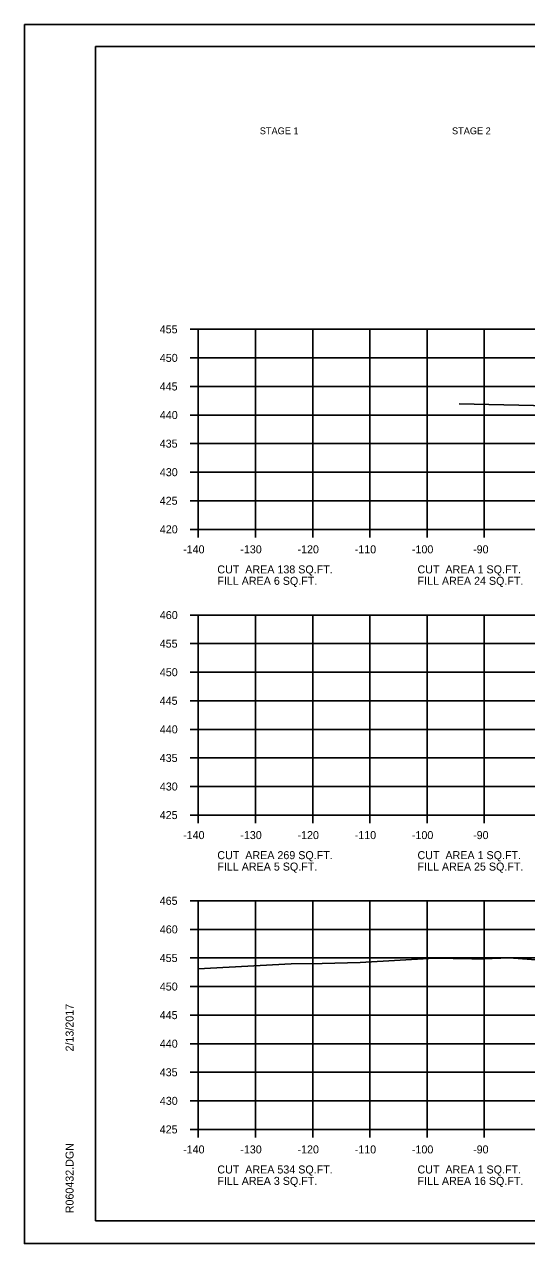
# Model space of a CAD drawing. Extents: x 1538688 to 1540766, y 656250 to 671912.
# Drawn here: x 1538687.8 to 1538775.6, y 659538 to 659751.3 of the extents above; entities that cross this region are included whole.
import ezdxf

# ---------------------------------------------------------------- set-up
doc = ezdxf.new("R2010")
doc.units = 0
for name, color, linetype in [('18', 7, 'Continuous'), ('22', 7, 'Continuous'), ('26', 7, 'Continuous'), ('Borings', 7, 'Continuous'), ('Default', 7, 'Continuous'), ('Horizontal Alignment', 7, 'Continuous'), ('RipRap', 7, 'Continuous')]:
    doc.layers.add(name, color=color, linetype=linetype)

msp = doc.modelspace()

# ---------------------------------------------------------------- linework, layer by layer
at = {"layer": '18'}
for points in [[(1538763.76, 659684.91), (1538779.39, 659684.58)], [(1538718.18, 659586.07), (1538734.44, 659586.93), (1538739.86, 659587.01), (1538746.48, 659587.15), (1538759.46, 659587.92), (1538765.98, 659587.78), (1538767.18, 659587.82), (1538768.11, 659587.79), (1538772.5, 659587.96), (1538779.56, 659587.42)]]:
    msp.add_lwpolyline(points, dxfattribs=at)
at = {"layer": '22'}
for p, q in [((1538718.18, 659697.95), (1538998.18, 659697.95)), ((1538718.18, 659662.95), (1538718.18, 659697.95)), ((1538728.18, 659662.95), (1538728.18, 659697.95)), ((1538738.18, 659662.95), (1538738.18, 659697.95)), ((1538748.18, 659662.95), (1538748.18, 659697.95)), ((1538758.18, 659662.95), (1538758.18, 659697.95)), ((1538768.18, 659662.95), (1538768.18, 659697.95)), ((1538718.18, 659692.95), (1538998.18, 659692.95)), ((1538718.18, 659687.95), (1538998.18, 659687.95)), ((1538718.18, 659682.95), (1538998.18, 659682.95)), ((1538718.18, 659677.95), (1538998.18, 659677.95)), ((1538718.18, 659672.95), (1538998.18, 659672.95)), ((1538718.18, 659667.95), (1538998.18, 659667.95)), ((1538718.18, 659662.95), (1538998.18, 659662.95)), ((1538718.18, 659647.95), (1538998.18, 659647.95)), ((1538718.18, 659612.95), (1538718.18, 659647.95)), ((1538728.18, 659612.95), (1538728.18, 659647.95)), ((1538738.18, 659612.95), (1538738.18, 659647.95)), ((1538748.18, 659612.95), (1538748.18, 659647.95)), ((1538758.18, 659612.95), (1538758.18, 659647.95)), ((1538768.18, 659612.95), (1538768.18, 659647.95)), ((1538718.18, 659642.95), (1538998.18, 659642.95)), ((1538718.18, 659637.95), (1538998.18, 659637.95)), ((1538718.18, 659632.95), (1538998.18, 659632.95)), ((1538718.18, 659627.95), (1538998.18, 659627.95)), ((1538718.18, 659622.95), (1538998.18, 659622.95)), ((1538718.18, 659617.95), (1538998.18, 659617.95)), ((1538718.18, 659612.95), (1538998.18, 659612.95)), ((1538718.18, 659597.95), (1538998.18, 659597.95)), ((1538718.18, 659557.95), (1538718.18, 659597.95)), ((1538728.18, 659557.95), (1538728.18, 659597.95)), ((1538738.18, 659557.95), (1538738.18, 659597.95)), ((1538748.18, 659557.95), (1538748.18, 659597.95)), ((1538758.18, 659557.95), (1538758.18, 659597.95)), ((1538768.18, 659557.95), (1538768.18, 659597.95)), ((1538718.18, 659592.95), (1538998.18, 659592.95)), ((1538718.18, 659587.95), (1538998.18, 659587.95)), ((1538718.18, 659582.95), (1538998.18, 659582.95)), ((1538718.18, 659577.95), (1538998.18, 659577.95)), ((1538718.18, 659572.95), (1538998.18, 659572.95)), ((1538718.18, 659567.95), (1538998.18, 659567.95)), ((1538718.18, 659562.95), (1538998.18, 659562.95)), ((1538718.18, 659557.95), (1538998.18, 659557.95))]:
    msp.add_line(p, q, dxfattribs=at)
at = {"layer": '26'}
for p, q in [((1538687.78, 659751.3), (1539021.11, 659751.3)), ((1538687.78, 659537.97), (1539021.11, 659537.97))]:
    msp.add_line(p, q, dxfattribs=at)
msp.add_lwpolyline([(1538687.77, 659751.3), (1539021.11, 659751.3), (1539021.11, 659537.97), (1538687.77, 659537.97)], close=True, dxfattribs=at)
at = {"layer": 'Borings'}
for p, q in [((1538716.78, 659697.95), (1538718.18, 659697.95)), ((1538718.18, 659662.95), (1538718.18, 659697.95)), ((1538716.78, 659692.95), (1538718.18, 659692.95)), ((1538716.78, 659687.95), (1538718.18, 659687.95)), ((1538716.78, 659682.95), (1538718.18, 659682.95)), ((1538716.78, 659677.95), (1538718.18, 659677.95)), ((1538716.78, 659672.95), (1538718.18, 659672.95)), ((1538716.78, 659667.95), (1538718.18, 659667.95)), ((1538716.78, 659662.95), (1538718.18, 659662.95)), ((1538718.18, 659662.95), (1538998.18, 659662.95)), ((1538718.18, 659661.55), (1538718.18, 659662.95)), ((1538728.18, 659661.55), (1538728.18, 659662.95)), ((1538738.18, 659661.55), (1538738.18, 659662.95)), ((1538748.18, 659661.55), (1538748.18, 659662.95)), ((1538758.18, 659661.55), (1538758.18, 659662.95)), ((1538768.18, 659661.55), (1538768.18, 659662.95)), ((1538716.78, 659647.95), (1538718.18, 659647.95)), ((1538718.18, 659612.95), (1538718.18, 659647.95)), ((1538716.78, 659642.95), (1538718.18, 659642.95)), ((1538716.78, 659637.95), (1538718.18, 659637.95)), ((1538716.78, 659632.95), (1538718.18, 659632.95)), ((1538716.78, 659627.95), (1538718.18, 659627.95)), ((1538716.78, 659622.95), (1538718.18, 659622.95)), ((1538716.78, 659617.95), (1538718.18, 659617.95)), ((1538716.78, 659612.95), (1538718.18, 659612.95)), ((1538718.18, 659612.95), (1538998.18, 659612.95)), ((1538718.18, 659611.55), (1538718.18, 659612.95)), ((1538728.18, 659611.55), (1538728.18, 659612.95)), ((1538738.18, 659611.55), (1538738.18, 659612.95)), ((1538748.18, 659611.55), (1538748.18, 659612.95)), ((1538758.18, 659611.55), (1538758.18, 659612.95)), ((1538768.18, 659611.55), (1538768.18, 659612.95)), ((1538716.78, 659597.95), (1538718.18, 659597.95)), ((1538718.18, 659557.95), (1538718.18, 659597.95)), ((1538716.78, 659592.95), (1538718.18, 659592.95)), ((1538716.78, 659587.95), (1538718.18, 659587.95)), ((1538716.78, 659582.95), (1538718.18, 659582.95)), ((1538716.78, 659577.95), (1538718.18, 659577.95)), ((1538716.78, 659572.95), (1538718.18, 659572.95)), ((1538716.78, 659567.95), (1538718.18, 659567.95)), ((1538716.78, 659562.95), (1538718.18, 659562.95)), ((1538716.78, 659557.95), (1538718.18, 659557.95)), ((1538718.18, 659557.95), (1538998.18, 659557.95)), ((1538718.18, 659556.55), (1538718.18, 659557.95)), ((1538728.18, 659556.55), (1538728.18, 659557.95)), ((1538738.18, 659556.55), (1538738.18, 659557.95)), ((1538748.18, 659556.55), (1538748.18, 659557.95)), ((1538758.18, 659556.55), (1538758.18, 659557.95)), ((1538768.18, 659556.55), (1538768.18, 659557.95))]:
    msp.add_line(p, q, dxfattribs=at)
at = {"layer": 'RipRap'}
for p, q in [((1538700.18, 659747.41), (1539016.36, 659747.41)), ((1538700.18, 659541.95), (1538700.18, 659747.41)), ((1538700.18, 659541.95), (1538700.18, 659541.95)), ((1539016.36, 659541.95), (1538700.18, 659541.95))]:
    msp.add_line(p, q, dxfattribs=at)

# ---------------------------------------------------------------- texts
at = {"layer": 'Default'}
for s, p in [('STAGE 1', (1538728.93, 659732.08)), ('STAGE 2', (1538762.53, 659732.08))]:
    msp.add_text(s, height=1.2, dxfattribs=at).set_placement(p)
at = {"layer": 'Horizontal Alignment'}
for s, p in [('455', (1538711.43, 659697.25)), ('450', (1538711.45, 659692.25)), ('445', (1538711.43, 659687.25)), ('440', (1538711.45, 659682.25)), ('435', (1538711.43, 659677.25)), ('430', (1538711.45, 659672.25)), ('425', (1538711.43, 659667.25)), ('420', (1538711.45, 659662.25)), ('-140', (1538715.52, 659658.75)), ('-130', (1538725.52, 659658.75)), ('-120', (1538735.52, 659658.75)), ('-110', (1538745.52, 659658.75)), ('-100', (1538755.52, 659658.75)), ('-90', (1538766.22, 659658.75)), ('CUT  AREA 138 SQ.FT.', (1538721.5, 659655.24)), ('CUT  AREA 1 SQ.FT.', (1538756.5, 659655.24)), ('FILL AREA 6 SQ.FT.', (1538721.5, 659653.24)), ('FILL AREA 24 SQ.FT.', (1538756.5, 659653.24)), ('460', (1538711.45, 659647.25)), ('455', (1538711.43, 659642.25)), ('450', (1538711.45, 659637.25)), ('445', (1538711.43, 659632.25)), ('440', (1538711.45, 659627.25)), ('435', (1538711.43, 659622.25)), ('430', (1538711.45, 659617.25)), ('425', (1538711.43, 659612.25)), ('-140', (1538715.52, 659608.75)), ('-130', (1538725.52, 659608.75)), ('-120', (1538735.52, 659608.75)), ('-110', (1538745.52, 659608.75)), ('-100', (1538755.52, 659608.75)), ('-90', (1538766.22, 659608.75)), ('CUT  AREA 269 SQ.FT.', (1538721.5, 659605.24)), ('CUT  AREA 1 SQ.FT.', (1538756.5, 659605.24)), ('FILL AREA 5 SQ.FT.', (1538721.5, 659603.24)), ('FILL AREA 25 SQ.FT.', (1538756.5, 659603.24)), ('465', (1538711.43, 659597.25)), ('460', (1538711.45, 659592.25)), ('455', (1538711.43, 659587.25)), ('450', (1538711.45, 659582.25)), ('445', (1538711.43, 659577.25)), ('440', (1538711.45, 659572.25)), ('435', (1538711.43, 659567.25)), ('430', (1538711.45, 659562.25)), ('425', (1538711.43, 659557.25)), ('-140', (1538715.52, 659553.75)), ('-130', (1538725.52, 659553.75)), ('-120', (1538735.52, 659553.75)), ('-110', (1538745.52, 659553.75)), ('-100', (1538755.52, 659553.75)), ('-90', (1538766.22, 659553.75)), ('CUT  AREA 534 SQ.FT.', (1538721.5, 659550.24)), ('CUT  AREA 1 SQ.FT.', (1538756.5, 659550.24)), ('FILL AREA 3 SQ.FT.', (1538721.5, 659548.24)), ('FILL AREA 16 SQ.FT.', (1538756.5, 659548.24))]:
    msp.add_text(s, height=1.4, dxfattribs=at).set_placement(p)
at = {"layer": 'RipRap'}
for s, p in [('2/13/2017', (1538696.37, 659571.59)), ('R060432.DGN', (1538696.37, 659543.28))]:
    msp.add_text(s, height=1.4, rotation=90, dxfattribs=at).set_placement(p)

doc.saveas('drawing.dxf')
